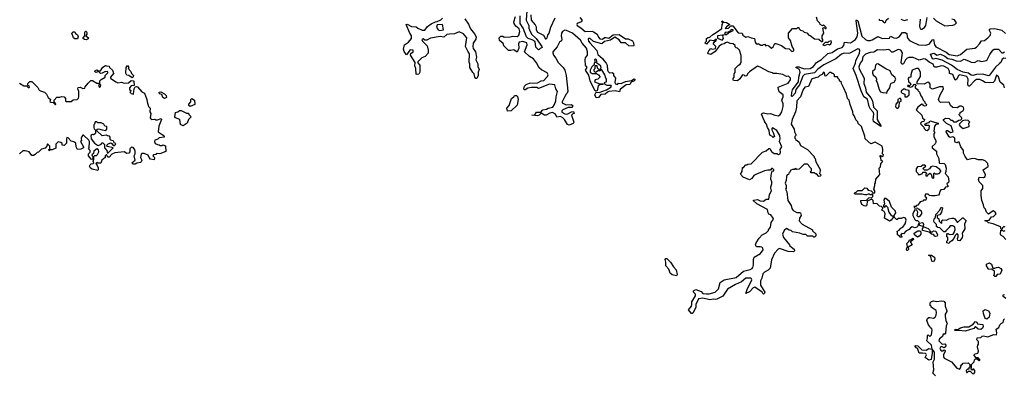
# Model space of a CAD drawing. Extents: x 2472589 to 2662339, y 701009 to 849030.
# Tile 384 of 406: x 2637558 to 2648752, y 751813 to 755839. Entities that reach past the tile are written whole.
import ezdxf

# ---------------------------------------------------------------- set-up
doc = ezdxf.new("R2010")
doc.units = 0

msp = doc.modelspace()

# ---------------------------------------------------------------- linework, layer by layer
at = {"layer": '0CON05XD'}
for points in [[(2643324, 755945), (2643316, 755835), (2643347, 755775), (2643347, 755745), (2643361, 755705), (2643380, 755670), (2643428, 755625), (2643496, 755535), (2643499, 755525), (2643476, 755514), (2643465, 755500), (2643455, 755498)], [(2642618, 755848), (2642659, 755789), (2642685, 755736), (2642729, 755680), (2642749, 755645), (2642743, 755617), (2642715, 755572), (2642710, 755535), (2642715, 755513), (2642740, 755475), (2642752, 755415), (2642743, 755385), (2642767, 755337), (2642768, 755308), (2642780, 755275), (2642770, 755245), (2642772, 755205), (2642755, 755172), (2642745, 755172), (2642733, 755185), (2642724, 755224), (2642708, 755238), (2642676, 755295), (2642677, 755335), (2642667, 755357), (2642673, 755453), (2642652, 755482), (2642628, 755535), (2642640, 755635), (2642605, 755679), (2642555, 755703), (2642502, 755678), (2642445, 755677), (2642415, 755670), (2642379, 755641), (2642337, 755647), (2642229, 755631), (2642185, 755606), (2642165, 755608), (2642145, 755623), (2642131, 755615), (2642139, 755595), (2642192, 755542), (2642203, 755495), (2642202, 755458), (2642169, 755421), (2642130, 755405), (2642085, 755360), (2642082, 755355), (2642108, 755325), (2642107, 755245), (2642095, 755220), (2642075, 755218), (2642065, 755222), (2642062, 755285), (2642049, 755315), (2642054, 755355), (2642000, 755435), (2642006, 755454), (2642030, 755475), (2642030, 755495), (2642005, 755499), (2641995, 755493), (2641955, 755440), (2641928, 755478), (2641923, 755505), (2641932, 755555), (2641978, 755585), (2642013, 755627), (2642012, 755655), (2641992, 755685), (2641950, 755785), (2641965, 755790), (2642013, 755763), (2642067, 755757), (2642083, 755743), (2642135, 755722), (2642165, 755720), (2642196, 755764), (2642236, 755794), (2642285, 755816), (2642305, 755818), (2642345, 755838), (2642365, 755858)], [(2643927, 755865), (2643948, 755838), (2643950, 755825), (2643942, 755815), (2643897, 755795), (2643891, 755785), (2643897, 755775), (2643938, 755748), (2643985, 755706), (2644065, 755708), (2644082, 755702), (2644124, 755674), (2644140, 755640), (2644155, 755624), (2644182, 755618), (2644205, 755638), (2644225, 755637), (2644255, 755630), (2644305, 755668), (2644375, 755670), (2644445, 755622), (2644475, 755622), (2644525, 755598), (2644537, 755577), (2644540, 755545), (2644535, 755540), (2644485, 755542), (2644445, 755578), (2644395, 755577), (2644372, 755612), (2644325, 755642), (2644275, 755607), (2644205, 755590), (2644175, 755564), (2644082, 755592), (2644045, 755627), (2644025, 755626), (2644021, 755615), (2644024, 755595), (2644038, 755575), (2644118, 755488), (2644130, 755445), (2644185, 755400), (2644198, 755375), (2644226, 755346), (2644236, 755325), (2644242, 755265), (2644250, 755250), (2644265, 755237), (2644295, 755238), (2644307, 755227), (2644310, 755205), (2644332, 755175), (2644323, 755125), (2644331, 755111), (2644355, 755102), (2644365, 755120), (2644395, 755116), (2644444, 755136), (2644512, 755148), (2644543, 755167), (2644550, 755165), (2644548, 755145), (2644510, 755130), (2644493, 755105), (2644452, 755098), (2644406, 755064), (2644384, 755046), (2644378, 755022), (2644327, 755033), (2644257, 755023), (2644242, 755018), (2644215, 754992), (2644165, 754990), (2644138, 754955), (2644112, 754952), (2644098, 754985), (2644112, 755018), (2644145, 755012), (2644228, 755042), (2644278, 755072), (2644288, 755085), (2644282, 755092), (2644235, 755093), (2644202, 755112), (2644215, 755130), (2644230, 755135), (2644230, 755165), (2644220, 755175), (2644212, 755215), (2644175, 755270), (2644160, 755270), (2644155, 755260), (2644135, 755260), (2644105, 755240), (2644090, 755255), (2644090, 755275), (2644100, 755285), (2644102, 755318), (2644118, 755318), (2644122, 755292), (2644145, 755270), (2644160, 755270), (2644160, 755285), (2644167, 755293), (2644165, 755310), (2644140, 755335), (2644122, 755342), (2644117, 755385), (2644105, 755392), (2644092, 755385), (2644100, 755355), (2644090, 755345), (2644088, 755332), (2644062, 755305), (2644042, 755265), (2644043, 755243), (2644065, 755228), (2644115, 755230), (2644140, 755215), (2644158, 755192), (2644130, 755165), (2644100, 755155), (2644092, 755135), (2644155, 755110), (2644185, 755110), (2644190, 755105), (2644155, 755100), (2644135, 755090), (2644125, 755030), (2644108, 755028), (2644097, 755037), (2644042, 755145), (2644029, 755209), (2643992, 755265), (2644008, 755295), (2643990, 755325), (2643988, 755385), (2643992, 755405), (2644012, 755435), (2644014, 755476), (2644002, 755515), (2643953, 755573), (2643935, 755606), (2643842, 755685), (2643775, 755717), (2643755, 755720), (2643728, 755705), (2643717, 755685), (2643713, 755655), (2643722, 755615), (2643719, 755601), (2643694, 755585), (2643670, 755530), (2643620, 755475), (2643618, 755465), (2643628, 755435), (2643654, 755404), (2643680, 755355), (2643738, 755298), (2643756, 755265), (2643770, 755205), (2643791, 755029), (2643784, 755006), (2643770, 754995), (2643755, 754968), (2643726, 754905), (2643727, 754895), (2643772, 754872), (2643826, 754876), (2643840, 754870), (2643846, 754856), (2643835, 754844), (2643795, 754841), (2643733, 754817), (2643721, 754805), (2643721, 754791), (2643755, 754769), (2643775, 754768), (2643790, 754770), (2643830, 754795), (2643855, 754798), (2643860, 754775), (2643845, 754772), (2643833, 754755), (2643852, 754698), (2643857, 754675), (2643850, 754660), (2643805, 754641), (2643785, 754648), (2643753, 754705), (2643733, 754725), (2643705, 754739), (2643665, 754732), (2643648, 754768), (2643615, 754784), (2643585, 754780), (2643543, 754757), (2643525, 754757), (2643485, 754780), (2643462, 754755), (2643445, 754747), (2643380, 754755), (2643415, 754760), (2643435, 754789), (2643482, 754788), (2643507, 754815), (2643547, 754823), (2643565, 754836), (2643618, 754845), (2643640, 754875), (2643653, 754917), (2643656, 754965), (2643674, 755025), (2643653, 755055), (2643641, 755101), (2643582, 755108), (2643455, 755058), (2643438, 755068), (2643375, 755069), (2643335, 755062), (2643305, 755044), (2643295, 755044), (2643290, 755055), (2643297, 755085), (2643315, 755104), (2643355, 755119), (2643445, 755124), (2643485, 755144), (2643515, 755150), (2643547, 755183), (2643559, 755195), (2643566, 755214), (2643555, 755236), (2643489, 755269), (2643464, 755294), (2643435, 755348), (2643399, 755395), (2643355, 755423), (2643298, 755475), (2643329, 755555), (2643322, 755575), (2643280, 755590), (2643237, 755583), (2643229, 755565), (2643231, 755515), (2643215, 755470), (2643175, 755498), (2643142, 755488), (2643115, 755490), (2643062, 755542), (2643055, 755570), (2643012, 755602), (2643010, 755635), (2643028, 755652), (2643052, 755652), (2643065, 755642), (2643135, 755643), (2643165, 755653), (2643215, 755650), (2643234, 755665), (2643245, 755705), (2643235, 755735), (2643198, 755765), (2643180, 755795), (2643177, 755815), (2643194, 755875)], [(2643455, 755498), (2643427, 755527), (2643420, 755590), (2643385, 755612), (2643340, 755625), (2643321, 755645), (2643283, 755745), (2643247, 755795), (2643248, 755885)], [(2643368, 755895), (2643372, 755835), (2643420, 755780), (2643429, 755759), (2643429, 755725), (2643445, 755696), (2643512, 755662), (2643535, 755623), (2643545, 755624), (2643554, 755635), (2643562, 755665), (2643579, 755685), (2643597, 755755), (2643645, 755862)], [(2647392, 753648), (2647385, 753660), (2647360, 753675), (2647362, 753688), (2647370, 753695), (2647368, 753708), (2647355, 753720), (2647332, 753722), (2647302, 753752), (2647265, 753750), (2647260, 753785), (2647245, 753800), (2647192, 753778), (2647188, 753735), (2647176, 753724), (2647160, 753725), (2647132, 753742), (2647120, 753775), (2647122, 753788), (2647185, 753790), (2647213, 753817), (2647245, 753820), (2647257, 753833), (2647258, 753858), (2647245, 753860), (2647238, 753852), (2647225, 753850), (2647218, 753858), (2647205, 753860), (2647185, 753850), (2647165, 753850), (2647135, 753860), (2647055, 753860), (2647050, 753865), (2647052, 753878), (2647068, 753882), (2647085, 753900), (2647135, 753900), (2647165, 753930), (2647188, 753928), (2647204, 753904), (2647237, 753897), (2647265, 753870), (2647280, 753875), (2647280, 753895), (2647268, 753915), (2647280, 753955), (2647280, 753975), (2647288, 753988), (2647293, 754027), (2647337, 754083), (2647330, 754155), (2647345, 754170), (2647348, 754202), (2647370, 754235), (2647352, 754242), (2647350, 754275), (2647340, 754285), (2647340, 754295), (2647345, 754300), (2647355, 754290), (2647375, 754290), (2647380, 754305), (2647368, 754318), (2647372, 754365), (2647363, 754403), (2647285, 754450), (2647235, 754430), (2647170, 754485), (2647167, 754517), (2647130, 754625), (2647092, 754662), (2647088, 754678), (2647063, 754703), (2647050, 754745), (2647033, 754763), (2647030, 754795), (2646998, 754875), (2646988, 754925), (2646970, 754945), (2646958, 754995), (2646925, 755070), (2646900, 755115), (2646900, 755125), (2646880, 755145), (2646880, 755155), (2646860, 755175), (2646860, 755185), (2646855, 755190), (2646822, 755192), (2646820, 755215), (2646808, 755228), (2646795, 755230), (2646785, 755240), (2646765, 755240), (2646728, 755202), (2646715, 755200), (2646708, 755235), (2646695, 755242), (2646683, 755217), (2646655, 755206), (2646635, 755185), (2646565, 755167), (2646525, 755080), (2646485, 755072), (2646465, 755046), (2646436, 754964), (2646395, 754917), (2646389, 754845), (2646377, 754793), (2646341, 754705), (2646327, 754653), (2646364, 754595), (2646368, 754565), (2646380, 754535), (2646380, 754525), (2646370, 754515), (2646370, 754495), (2646378, 754488), (2646382, 754472), (2646398, 754468), (2646418, 754448), (2646435, 754410), (2646516, 754366), (2646590, 754285), (2646590, 754275), (2646600, 754265), (2646608, 754225), (2646657, 754137), (2646660, 754125), (2646650, 754095), (2646670, 754075), (2646658, 754062), (2646645, 754060), (2646618, 754088), (2646605, 754090), (2646595, 754100), (2646552, 754102), (2646550, 754115), (2646560, 754125), (2646560, 754145), (2646532, 754172), (2646530, 754185), (2646515, 754200), (2646475, 754200), (2646418, 754142), (2646395, 754140), (2646375, 754148), (2646365, 754140), (2646343, 754137), (2646325, 754130), (2646310, 754105), (2646302, 754098), (2646298, 754082), (2646285, 754078), (2646275, 754060), (2646273, 754015), (2646261, 753985), (2646272, 753955), (2646272, 753928), (2646263, 753915), (2646278, 753885), (2646292, 753785), (2646328, 753728), (2646337, 753695), (2646352, 753672), (2646395, 753651), (2646425, 753651), (2646436, 753645), (2646443, 753617), (2646422, 753585), (2646420, 753555), (2646455, 753518), (2646570, 753455), (2646572, 753442), (2646608, 753408), (2646610, 753385), (2646595, 753370), (2646585, 753370), (2646575, 753380), (2646513, 753383), (2646495, 753400), (2646465, 753400), (2646427, 753417), (2646345, 753432), (2646327, 753447), (2646305, 753450), (2646275, 753470), (2646250, 753445), (2646232, 753405), (2646240, 753365), (2646310, 753285), (2646315, 753270), (2646362, 753235), (2646368, 753215), (2646355, 753202), (2646296, 753206), (2646195, 753240), (2646182, 753235), (2646141, 753189), (2646106, 753114), (2646091, 753019), (2646066, 752994), (2646025, 752972), (2646008, 752955), (2645996, 752905), (2645980, 752875), (2645980, 752825), (2646012, 752775), (2646028, 752745), (2646027, 752733), (2646015, 752722), (2646005, 752730), (2646000, 752745), (2645915, 752801), (2645895, 752796), (2645855, 752750), (2645815, 752730), (2645827, 752775), (2645880, 752885), (2645878, 752898), (2645870, 752905), (2645815, 752904), (2645765, 752862), (2645695, 752831), (2645605, 752780), (2645550, 752700), (2645485, 752666), (2645465, 752662), (2645445, 752668), (2645405, 752660), (2645325, 752677), (2645275, 752671), (2645246, 752605), (2645244, 752575), (2645215, 752510), (2645205, 752502), (2645194, 752504), (2645160, 752545), (2645195, 752588), (2645201, 752605), (2645198, 752635), (2645241, 752705), (2645242, 752722), (2645220, 752745), (2645219, 752761), (2645245, 752776), (2645305, 752754), (2645325, 752731), (2645367, 752727), (2645395, 752726), (2645465, 752746), (2645504, 752785), (2645523, 752857), (2645566, 752884), (2645705, 752914), (2645787, 752983), (2645862, 753005), (2645886, 753015), (2645892, 753025), (2645902, 753055), (2645900, 753115), (2645908, 753145), (2645980, 753185), (2646012, 753225), (2646006, 753245), (2645995, 753257), (2645975, 753262), (2645935, 753260), (2645922, 753285), (2645930, 753305), (2645965, 753360), (2646000, 753395), (2646045, 753420), (2646070, 753445), (2646070, 753455), (2646092, 753485), (2646101, 753535), (2646126, 753576), (2646125, 753587), (2646097, 753625), (2646075, 753633), (2646067, 753645), (2646059, 753685), (2645940, 753750), (2645898, 753785), (2645905, 753792), (2645945, 753797), (2645975, 753782), (2646015, 753779), (2646045, 753802), (2646075, 753800), (2646084, 753856), (2646107, 753895), (2646098, 753925), (2646097, 753943), (2646110, 753975), (2646109, 753999), (2646097, 754027), (2646100, 754075), (2646112, 754118), (2646130, 754125), (2646130, 754135), (2646115, 754150), (2646105, 754150), (2646095, 754130), (2646065, 754132), (2646025, 754122), (2645928, 754082), (2645905, 754070), (2645880, 754035), (2645855, 754022), (2645783, 754053), (2645752, 754085), (2645770, 754115), (2645775, 754160), (2645785, 754160), (2645815, 754190), (2645825, 754190), (2645835, 754200), (2645875, 754202), (2646004, 754336), (2646045, 754350), (2646073, 754377), (2646088, 754378), (2646104, 754344), (2646135, 754322), (2646165, 754322), (2646185, 754310), (2646202, 754315), (2646208, 754335), (2646203, 754365), (2646224, 754395), (2646197, 754457), (2646202, 754485), (2646199, 754525), (2646165, 754581), (2646115, 754612), (2646108, 754605), (2646108, 754588), (2646125, 754560), (2646140, 754515), (2646125, 754500), (2646108, 754518), (2646090, 754525), (2646082, 754545), (2646080, 754585), (2646060, 754615), (2646050, 754655), (2646030, 754675), (2646030, 754685), (2646020, 754695), (2645992, 754765), (2646001, 754779), (2646015, 754782), (2646065, 754769), (2646095, 754773), (2646144, 754754), (2646185, 754748), (2646205, 754762), (2646223, 754795), (2646238, 754855), (2646236, 754885), (2646222, 754925), (2646237, 754965), (2646238, 754985), (2646192, 755022), (2646183, 755045), (2646182, 755075), (2646295, 755120), (2646322, 755155), (2646320, 755175), (2646298, 755198), (2646275, 755193), (2646235, 755219), (2646165, 755229), (2646125, 755228), (2646115, 755236), (2646075, 755246), (2645975, 755300), (2645945, 755310), (2645855, 755248), (2645832, 755225), (2645825, 755202), (2645805, 755198), (2645795, 755210), (2645775, 755212), (2645745, 755168), (2645718, 755145), (2645675, 755148), (2645668, 755155), (2645668, 755172), (2645680, 755185), (2645680, 755225), (2645692, 755238), (2645693, 755287), (2645730, 755325), (2645750, 755335), (2645762, 755355), (2645762, 755432), (2645740, 755495), (2645720, 755515), (2645705, 755520), (2645693, 755533), (2645692, 755545), (2645668, 755565), (2645635, 755570), (2645605, 755583), (2645583, 755577), (2645566, 755564), (2645535, 755558), (2645512, 755538), (2645463, 755477), (2645417, 755443), (2645390, 755450), (2645382, 755465), (2645391, 755485), (2645415, 755513), (2645435, 755506), (2645467, 755513), (2645472, 755535), (2645443, 755565), (2645460, 755590), (2645475, 755600), (2645480, 755615), (2645475, 755620), (2645458, 755602), (2645445, 755598), (2645403, 755607), (2645365, 755563), (2645348, 755575), (2645368, 755595), (2645368, 755625), (2645385, 755638), (2645405, 755640), (2645437, 755673), (2645476, 755694), (2645540, 755740), (2645544, 755786), (2645550, 755795), (2645548, 755808), (2645540, 755815), (2645545, 755828), (2645562, 755812), (2645595, 755807), (2645630, 755785), (2645592, 755758), (2645580, 755740), (2645615, 755742), (2645642, 755768), (2645665, 755770), (2645725, 755692), (2645770, 755685), (2645780, 755665), (2645815, 755642), (2645835, 755650), (2645873, 755633), (2645912, 755625), (2645918, 755585), (2645932, 755565), (2645947, 755563), (2645955, 755570), (2645985, 755552), (2646005, 755550), (2646012, 755558), (2646025, 755560), (2646042, 755542), (2646055, 755550), (2646075, 755543), (2646105, 755518), (2646125, 755532), (2646142, 755568), (2646155, 755570), (2646220, 755545), (2646265, 755512), (2646307, 755507), (2646335, 755480), (2646360, 755485), (2646360, 755505), (2646340, 755535), (2646322, 755602), (2646300, 755635), (2646300, 755685), (2646345, 755740), (2646395, 755740), (2646405, 755750), (2646415, 755750), (2646420, 755735), (2646435, 755720), (2646462, 755712), (2646478, 755698)], [(2648753, 755065), (2648748, 755095), (2648705, 755132), (2648685, 755192), (2648665, 755211), (2648639, 755141), (2648624, 755126), (2648585, 755121), (2648536, 755126), (2648503, 755147), (2648475, 755160), (2648435, 755159), (2648414, 755146), (2648355, 755084), (2648346, 755086), (2648339, 755105), (2648340, 755165), (2648324, 755194), (2648245, 755214), (2648232, 755205), (2648213, 755165), (2648194, 755154), (2648167, 755217), (2648128, 755228), (2648128, 755255), (2648115, 755285), (2648065, 755311), (2648035, 755315), (2647985, 755300), (2647965, 755300), (2647956, 755306), (2647943, 755335), (2647898, 755358), (2647855, 755393), (2647835, 755394), (2647785, 755381), (2647715, 755409), (2647665, 755411), (2647648, 755402), (2647627, 755383), (2647605, 755338), (2647593, 755333), (2647585, 755336), (2647581, 755355), (2647595, 755465), (2647575, 755492), (2647545, 755502), (2647485, 755470), (2647472, 755472), (2647450, 755495), (2647435, 755501), (2647382, 755492), (2647312, 755498), (2647268, 755472), (2647225, 755468), (2647173, 755447), (2647144, 755416), (2647136, 755375), (2647113, 755345), (2647099, 755305), (2647103, 755283), (2647157, 755175), (2647155, 755115), (2647175, 755064), (2647183, 755015), (2647235, 754953), (2647255, 754918), (2647263, 754845), (2647305, 754803), (2647308, 754708), (2647349, 754635), (2647348, 754625), (2647264, 754685), (2647260, 754705), (2647270, 754765), (2647266, 754785), (2647230, 754825), (2647215, 754854), (2647197, 754937), (2647155, 754965), (2647123, 755033), (2647067, 755207), (2647034, 755285), (2647059, 755345), (2647064, 755375), (2647104, 755455), (2647108, 755495), (2647102, 755505), (2647085, 755510), (2646995, 755460), (2646975, 755456), (2646931, 755459), (2646901, 755449), (2646838, 755395), (2646702, 755328), (2646632, 755278), (2646595, 755237), (2646481, 755219), (2646463, 755197), (2646425, 755098), (2646383, 755047), (2646375, 755004), (2646345, 754972), (2646335, 754967), (2646331, 754971), (2646335, 755012), (2646345, 755043), (2646373, 755085), (2646411, 755135), (2646414, 755185), (2646432, 755245), (2646423, 755273), (2646383, 755295), (2646393, 755305), (2646415, 755305), (2646442, 755292), (2646485, 755282), (2646545, 755285), (2646581, 755309), (2646615, 755352), (2646672, 755388), (2646745, 755455), (2646795, 755468), (2646855, 755507), (2646907, 755525), (2646926, 755545), (2646935, 755586), (2647005, 755578), (2647062, 755615), (2647080, 755645), (2647087, 755685), (2647067, 755825), (2647072, 755838), (2647085, 755825), (2647134, 755654), (2647174, 755614), (2647195, 755603), (2647225, 755602), (2647249, 755611), (2647315, 755649), (2647365, 755626), (2647445, 755631), (2647458, 755652), (2647495, 755632), (2647525, 755629), (2647558, 755645), (2647595, 755693), (2647625, 755693), (2647643, 755683), (2647647, 755645), (2647656, 755625), (2647675, 755602), (2647695, 755590), (2647775, 755555), (2647855, 755549), (2647898, 755562), (2647935, 755612), (2647945, 755616), (2647959, 755555), (2647975, 755532), (2648090, 755470), (2648125, 755444), (2648215, 755429), (2648252, 755445), (2648325, 755503), (2648415, 755518), (2648435, 755528), (2648470, 755565), (2648491, 755599), (2648525, 755604), (2648565, 755632), (2648590, 755660), (2648597, 755685), (2648584, 755715), (2648585, 755730), (2648595, 755736), (2648645, 755739), (2648725, 755721), (2648765, 755681)], [(2646478, 755698), (2646505, 755690), (2646530, 755665), (2646545, 755660), (2646595, 755622), (2646645, 755620), (2646672, 755592), (2646685, 755590), (2646690, 755595), (2646690, 755615), (2646680, 755625), (2646683, 755657), (2646700, 755685), (2646690, 755745), (2646705, 755750), (2646715, 755740), (2646725, 755740), (2646725, 755750), (2646705, 755772), (2646695, 755777), (2646685, 755770), (2646660, 755785), (2646655, 755800), (2646630, 755825), (2646617, 755867)], [(2647324, 755845), (2647333, 755835), (2647365, 755832), (2647380, 755810), (2647395, 755804), (2647404, 755815), (2647408, 755835), (2647436, 755855)], [(2647577, 755847), (2647615, 755829), (2647655, 755842)], [(2647794, 755845), (2647787, 755765), (2647797, 755737), (2647805, 755730)], [(2647805, 755730), (2647815, 755732), (2647845, 755752), (2647858, 755772), (2647874, 755866)], [(2647948, 755855), (2647978, 755825), (2648075, 755770), (2648165, 755778), (2648190, 755785), (2648208, 755805), (2648185, 755838), (2648155, 755847)], [(2638215, 755623), (2638185, 755623), (2638168, 755635), (2638152, 755685), (2638165, 755702), (2638185, 755700), (2638194, 755684), (2638216, 755666), (2638223, 755645), (2638215, 755623)], [(2638315, 755612), (2638293, 755613), (2638280, 755625), (2638280, 755635), (2638300, 755655), (2638298, 755695), (2638305, 755710), (2638315, 755710), (2638322, 755695), (2638322, 755675), (2638310, 755655), (2638340, 755635), (2638335, 755622), (2638315, 755612)], [(2642335, 755718), (2642375, 755723), (2642365, 755785), (2642305, 755780), (2642295, 755755), (2642315, 755725), (2642335, 755718)], [(2645595, 755671), (2645618, 755692), (2645670, 755715), (2645670, 755725), (2645645, 755728), (2645638, 755712), (2645612, 755698), (2645577, 755693), (2645572, 755672), (2645595, 755671)], [(2645545, 755608), (2645559, 755625), (2645552, 755658), (2645558, 755668), (2645548, 755662), (2645492, 755655), (2645490, 755630), (2645545, 755608)], [(2646705, 755548), (2646745, 755562), (2646765, 755553), (2646780, 755565), (2646788, 755585), (2646785, 755600), (2646758, 755592), (2646745, 755580), (2646715, 755580), (2646690, 755555), (2646705, 755548)], [(2648770, 755400), (2648745, 755403), (2648727, 755393), (2648711, 755355), (2648699, 755341), (2648651, 755299), (2648585, 755209), (2648575, 755202), (2648505, 755221), (2648435, 755216), (2648394, 755206), (2648375, 755211), (2648343, 755233), (2648285, 755244), (2648217, 755275), (2648153, 755323), (2648045, 755381), (2647975, 755399), (2647945, 755391), (2647934, 755395), (2647913, 755447), (2647955, 755459), (2647985, 755437), (2648025, 755447), (2648075, 755425), (2648109, 755399), (2648155, 755392), (2648204, 755374), (2648252, 755368), (2648295, 755391), (2648345, 755374), (2648375, 755357), (2648412, 755352), (2648454, 755376), (2648495, 755364), (2648545, 755376), (2648556, 755384), (2648589, 755445), (2648622, 755495), (2648635, 755504), (2648685, 755504), (2648725, 755464), (2648735, 755463), (2648754, 755475)], [(2637555, 755120), (2637605, 755088), (2637635, 755090), (2637655, 755070), (2637665, 755070), (2637670, 755075), (2637667, 755087), (2637652, 755092), (2637650, 755115), (2637675, 755138), (2637697, 755137), (2637765, 755070), (2637781, 755041), (2637795, 755030), (2637840, 755015), (2637863, 754993), (2637880, 754955), (2637910, 754935), (2637902, 754912), (2637913, 754903), (2637938, 754898), (2637965, 754872), (2637970, 754885), (2637958, 754898), (2637950, 754905), (2637950, 754925), (2637982, 754958), (2638015, 754960), (2638035, 754968), (2638062, 754962), (2638080, 754945), (2638080, 754915), (2638085, 754912), (2638145, 754912), (2638165, 754930), (2638210, 754935), (2638225, 754950), (2638230, 754965), (2638232, 755025), (2638218, 755055), (2638222, 755068), (2638245, 755073), (2638275, 755060), (2638298, 755062), (2638303, 755077), (2638335, 755120), (2638365, 755150), (2638385, 755150), (2638435, 755120), (2638458, 755118), (2638460, 755105), (2638453, 755093), (2638464, 755074), (2638470, 755075), (2638478, 755082), (2638480, 755095), (2638470, 755105), (2638468, 755145), (2638485, 755162), (2638530, 755185), (2638530, 755205), (2638560, 755235), (2638560, 755245), (2638555, 755250), (2638525, 755248), (2638497, 755233), (2638475, 755230), (2638455, 755250), (2638425, 755240), (2638410, 755255), (2638435, 755272), (2638455, 755260), (2638475, 755260), (2638505, 755302), (2638535, 755318), (2638545, 755317), (2638575, 755310), (2638580, 755295), (2638612, 755265), (2638622, 755245), (2638623, 755227), (2638590, 755185), (2638590, 755175), (2638650, 755135), (2638675, 755122), (2638715, 755130), (2638745, 755118), (2638795, 755122), (2638825, 755150), (2638847, 755147), (2638855, 755140), (2638858, 755092), (2638825, 755088), (2638808, 755065), (2638808, 755048), (2638820, 755035), (2638818, 755022), (2638810, 755015), (2638825, 755000), (2638850, 754995), (2638858, 755055), (2638872, 755078), (2638885, 755082), (2638899, 755079), (2638945, 755022), (2638976, 755006), (2639004, 754935), (2639007, 754905), (2639023, 754855), (2639040, 754835), (2639038, 754795), (2639048, 754775), (2639043, 754727), (2639050, 754715), (2639058, 754708), (2639095, 754710), (2639105, 754702), (2639125, 754702), (2639165, 754717), (2639172, 754705), (2639141, 754629), (2639132, 754565), (2639189, 754529), (2639200, 754515), (2639200, 754505), (2639143, 754497), (2639128, 754482), (2639095, 754470), (2639090, 754455), (2639100, 754435), (2639123, 754423), (2639145, 754420), (2639155, 754410), (2639175, 754410), (2639185, 754420), (2639216, 754406), (2639218, 754342), (2639152, 754318), (2639115, 754320), (2639105, 754310), (2639080, 754305), (2639070, 754295), (2639090, 754275), (2639085, 754250), (2639047, 754257), (2639030, 754275), (2639020, 754300), (2638972, 754322), (2638948, 754322), (2638938, 754312), (2638930, 754275), (2638948, 754245), (2638940, 754225), (2638932, 754218), (2638888, 754212), (2638872, 754198), (2638848, 754198), (2638832, 754215), (2638870, 754245), (2638860, 754295), (2638872, 754318), (2638872, 754345), (2638865, 754370), (2638848, 754388), (2638828, 754392), (2638810, 754375), (2638812, 754338), (2638797, 754323), (2638775, 754320), (2638745, 754338), (2638641, 754329), (2638605, 754312), (2638575, 754280), (2638565, 754280), (2638552, 754292), (2638545, 754310), (2638530, 754295), (2638530, 754275), (2638493, 754245), (2638480, 754210), (2638445, 754210), (2638435, 754218), (2638422, 754208), (2638440, 754185), (2638449, 754159), (2638452, 754135), (2638445, 754128), (2638381, 754141), (2638362, 754152), (2638353, 754175), (2638359, 754191), (2638369, 754201), (2638392, 754208), (2638400, 754215), (2638392, 754235), (2638400, 754255), (2638400, 754285), (2638412, 754298), (2638432, 754298), (2638443, 754307), (2638459, 754341), (2638455, 754360), (2638435, 754372), (2638400, 754345), (2638398, 754322), (2638380, 754305), (2638382, 754292), (2638390, 754285), (2638390, 754265), (2638378, 754252), (2638370, 754255), (2638340, 754295), (2638342, 754315), (2638360, 754335), (2638360, 754355), (2638340, 754375), (2638348, 754385), (2638352, 754455), (2638343, 754473), (2638285, 754528), (2638275, 754528), (2638263, 754515), (2638258, 754495), (2638260, 754465), (2638250, 754455), (2638282, 754395), (2638282, 754385), (2638255, 754368), (2638217, 754367), (2638201, 754395), (2638195, 754438), (2638175, 754453), (2638142, 754462), (2638108, 754498), (2638095, 754500), (2638090, 754485), (2638092, 754438), (2638065, 754410), (2638040, 754415), (2638040, 754435), (2638026, 754446), (2637995, 754452), (2637970, 754425), (2637968, 754382), (2637927, 754363), (2637905, 754360), (2637895, 754350), (2637890, 754365), (2637900, 754375), (2637900, 754405), (2637875, 754430), (2637867, 754403), (2637849, 754381), (2637805, 754370), (2637770, 754335), (2637755, 754330), (2637735, 754308), (2637715, 754298), (2637695, 754298), (2637665, 754338), (2637622, 754352), (2637595, 754350), (2637555, 754318)], [(2638835, 755180), (2638800, 755205), (2638775, 755210), (2638764, 755234), (2638770, 755295), (2638785, 755320), (2638798, 755295), (2638790, 755285), (2638821, 755251), (2638828, 755228), (2638850, 755205), (2638848, 755192), (2638835, 755180)], [(2647415, 755000), (2647420, 755025), (2647452, 755065), (2647457, 755103), (2647465, 755120), (2647498, 755132), (2647518, 755165), (2647508, 755185), (2647472, 755215), (2647455, 755260), (2647405, 755280), (2647315, 755337), (2647300, 755335), (2647288, 755322), (2647280, 755275), (2647255, 755250), (2647254, 755234), (2647262, 755215), (2647290, 755185), (2647297, 755165), (2647294, 755144), (2647308, 755125), (2647328, 755045), (2647345, 755022), (2647371, 755011), (2647408, 755008), (2647415, 755000)], [(2648760, 753485), (2648745, 753490), (2648732, 753478), (2648728, 753462), (2648715, 753460), (2648707, 753487), (2648625, 753522), (2648573, 753533), (2648558, 753548), (2648530, 753555), (2648535, 753560), (2648578, 753562), (2648605, 753600), (2648630, 753605), (2648658, 753635), (2648648, 753655), (2648625, 753670), (2648573, 753633), (2648548, 753655), (2648537, 753687), (2648522, 753702), (2648517, 753737), (2648498, 753785), (2648490, 753845), (2648490, 753895), (2648507, 753923), (2648508, 753955), (2648465, 754000), (2648458, 754025), (2648465, 754050), (2648515, 754048), (2648535, 754060), (2648539, 754079), (2648512, 754135), (2648567, 754173), (2648566, 754206), (2648536, 754236), (2648505, 754247), (2648455, 754248), (2648425, 754260), (2648385, 754262), (2648335, 754250), (2648306, 754286), (2648288, 754325), (2648288, 754355), (2648258, 754395), (2648238, 754448), (2648225, 754450), (2648215, 754442), (2648195, 754450), (2648190, 754455), (2648190, 754495), (2648165, 754510), (2648135, 754502), (2648125, 754508), (2648092, 754565), (2648095, 754580), (2648105, 754582), (2648145, 754558), (2648170, 754565), (2648148, 754635), (2648095, 754660), (2648060, 754695), (2648060, 754705), (2648085, 754722), (2648125, 754718), (2648145, 754700), (2648158, 754698), (2648175, 754680), (2648205, 754680), (2648235, 754700), (2648258, 754702), (2648268, 754712), (2648270, 754725), (2648242, 754752), (2648240, 754765), (2648250, 754775), (2648250, 754785), (2648285, 754810), (2648292, 754825), (2648288, 754848), (2648265, 754858), (2648245, 754858), (2648215, 754840), (2648165, 754842), (2648140, 754865), (2648130, 754895), (2648122, 754902), (2648025, 754900), (2648010, 754915), (2648002, 754935), (2648022, 754988), (2648062, 755055), (2648058, 755078), (2648015, 755078), (2647935, 755050), (2647910, 755065), (2647908, 755108), (2647895, 755130), (2647873, 755127), (2647842, 755108), (2647762, 755112), (2647762, 755135), (2647799, 755195), (2647800, 755245), (2647775, 755286), (2647755, 755286), (2647705, 755268), (2647688, 755215), (2647690, 755185), (2647668, 755182), (2647658, 755172), (2647662, 755135), (2647683, 755123), (2647690, 755105), (2647675, 755090), (2647665, 755090), (2647655, 755100), (2647650, 755085), (2647685, 755072), (2647708, 755082), (2647728, 755102), (2647738, 755108), (2647748, 755098), (2647740, 755085), (2647740, 755065), (2647768, 755048), (2647770, 755035), (2647788, 755018), (2647802, 754975), (2647817, 754957), (2647830, 754925), (2647850, 754905), (2647850, 754895), (2647868, 754875), (2647865, 754860), (2647845, 754858), (2647830, 754865), (2647828, 754878), (2647815, 754880), (2647770, 754845), (2647750, 754815), (2647816, 754756), (2647823, 754723), (2647832, 754712), (2647850, 754705), (2647842, 754698), (2647838, 754682), (2647815, 754680), (2647800, 754665), (2647802, 754652), (2647838, 754618), (2647840, 754605), (2647860, 754585), (2647875, 754580), (2647898, 754602), (2647900, 754635), (2647895, 754640), (2647855, 754640), (2647850, 754645), (2647852, 754658), (2647865, 754660), (2647875, 754670), (2647898, 754672), (2647905, 754690), (2648000, 754665), (2648000, 754655), (2647972, 754648), (2647958, 754632), (2647950, 754575), (2647958, 754568), (2647960, 754555), (2647950, 754545), (2647950, 754515), (2647972, 754465), (2647972, 754445), (2647965, 754430), (2647932, 754398), (2647930, 754385), (2647980, 754345), (2647980, 754315), (2648007, 754265), (2648010, 754215), (2648015, 754210), (2648067, 754207), (2648080, 754195), (2648090, 754155), (2648088, 754115), (2648080, 754095), (2648114, 754054), (2648122, 754005), (2648118, 753992), (2648100, 753975), (2648102, 753962), (2648110, 753955), (2648108, 753942), (2648082, 753938), (2648065, 753910), (2648032, 753908), (2648018, 753892), (2648012, 753858), (2648003, 753847), (2647965, 753838), (2647925, 753838), (2647902, 753842), (2647887, 753857), (2647855, 753860), (2647850, 753835), (2647870, 753815), (2647862, 753808), (2647858, 753792), (2647835, 753790), (2647825, 753780), (2647795, 753770), (2647768, 753732), (2647755, 753730), (2647745, 753720), (2647722, 753718), (2647732, 753702), (2647765, 753700), (2647772, 753692), (2647785, 753690), (2647805, 753670), (2647812, 753655), (2647812, 753635), (2647785, 753600), (2647772, 753602), (2647763, 753613), (2647768, 753655), (2647758, 753678), (2647735, 753680), (2647725, 753660), (2647712, 753635), (2647712, 753615), (2647735, 753570), (2647745, 753560), (2647765, 753560), (2647780, 753545), (2647785, 753530), (2647825, 753538), (2647832, 753515), (2647830, 753490), (2647888, 753468), (2647902, 753455), (2647912, 753432), (2647935, 753430), (2647948, 753442), (2647975, 753440), (2647992, 753395), (2647990, 753380), (2647975, 753377), (2647962, 753382), (2647945, 753402), (2647924, 753404), (2647898, 753428), (2647820, 753445), (2647820, 753465), (2647830, 753475), (2647830, 753490), (2647792, 753502), (2647788, 753518), (2647775, 753520), (2647770, 753495), (2647758, 753482), (2647735, 753478), (2647705, 753487), (2647685, 753478), (2647671, 753459), (2647632, 753438), (2647605, 753408), (2647585, 753410), (2647572, 753392), (2647588, 753375), (2647585, 753370), (2647565, 753370), (2647560, 753380), (2647538, 753395), (2647538, 753428), (2647530, 753435), (2647555, 753450), (2647575, 753472), (2647598, 753482), (2647625, 753520), (2647637, 753565), (2647628, 753585), (2647605, 753592), (2647579, 753581), (2647548, 753582), (2647535, 753570), (2647525, 753570), (2647502, 753592), (2647500, 753615), (2647517, 753645), (2647514, 753664), (2647470, 753710), (2647447, 753775), (2647405, 753810), (2647395, 753812), (2647384, 753796), (2647390, 753745), (2647380, 753735), (2647380, 753715), (2647395, 753710), (2647405, 753730), (2647425, 753710), (2647440, 753655), (2647458, 753628), (2647490, 753605), (2647490, 753595), (2647465, 753562), (2647445, 753552), (2647435, 753558), (2647391, 753585), (2647397, 753635), (2647392, 753648)], [(2647645, 754962), (2647670, 754985), (2647670, 755035), (2647633, 755043), (2647625, 755050), (2647605, 755050), (2647581, 755029), (2647578, 755018), (2647590, 755005), (2647620, 754995), (2647622, 754962), (2647645, 754962)], [(2639205, 754943), (2639186, 754956), (2639175, 754990), (2639147, 754997), (2639145, 755018), (2639162, 755022), (2639205, 754998), (2639225, 754978), (2639228, 754955), (2639205, 754943)], [(2639495, 754852), (2639480, 754865), (2639481, 754879), (2639502, 754905), (2639502, 754935), (2639516, 754946), (2639547, 754925), (2639548, 754875), (2639495, 754852)], [(2643105, 754800), (2643097, 754835), (2643122, 754865), (2643150, 754945), (2643175, 754962), (2643185, 754980), (2643205, 754980), (2643216, 754966), (2643224, 754935), (2643212, 754868), (2643145, 754803), (2643105, 754800)], [(2647535, 754833), (2647549, 754841), (2647558, 754855), (2647562, 754908), (2647580, 754915), (2647580, 754935), (2647567, 754947), (2647540, 754935), (2647540, 754905), (2647518, 754882), (2647515, 754850), (2647535, 754833)], [(2639415, 754633), (2639388, 754648), (2639378, 754705), (2639330, 754725), (2639322, 754735), (2639330, 754785), (2639355, 754792), (2639375, 754808), (2639395, 754807), (2639455, 754778), (2639477, 754777), (2639482, 754762), (2639508, 754735), (2639478, 754705), (2639462, 754665), (2639415, 754633)], [(2648285, 754603), (2648352, 754625), (2648350, 754665), (2648360, 754675), (2648340, 754695), (2648305, 754698), (2648275, 754690), (2648242, 754658), (2648240, 754645), (2648251, 754631), (2648285, 754603)], [(2638555, 754320), (2638620, 754385), (2638555, 754400), (2638550, 754405), (2638552, 754418), (2638565, 754430), (2638595, 754440), (2638610, 754430), (2638622, 754412), (2638635, 754410), (2638648, 754422), (2638650, 754435), (2638632, 754442), (2638630, 754455), (2638620, 754465), (2638595, 754470), (2638585, 754480), (2638588, 754505), (2638578, 754518), (2638555, 754520), (2638545, 754530), (2638495, 754522), (2638432, 754582), (2638442, 754598), (2638455, 754602), (2638495, 754588), (2638537, 754583), (2638548, 754598), (2638548, 754628), (2638525, 754630), (2638513, 754653), (2638485, 754668), (2638445, 754670), (2638435, 754680), (2638415, 754680), (2638410, 754655), (2638400, 754645), (2638400, 754615), (2638405, 754600), (2638420, 754585), (2638420, 754555), (2638415, 754542), (2638396, 754534), (2638384, 754536), (2638368, 754525), (2638372, 754485), (2638407, 754437), (2638443, 754413), (2638455, 754412), (2638485, 754428), (2638495, 754440), (2638505, 754440), (2638522, 754422), (2638523, 754383), (2638550, 754355), (2638555, 754320)], [(2647945, 754040), (2647950, 754045), (2647950, 754095), (2647955, 754100), (2647965, 754090), (2647995, 754090), (2648010, 754095), (2648030, 754115), (2648030, 754125), (2648019, 754139), (2647977, 754167), (2647935, 754178), (2647915, 754170), (2647900, 754145), (2647875, 754132), (2647845, 754130), (2647832, 754142), (2647830, 754155), (2647858, 754175), (2647845, 754188), (2647825, 754188), (2647807, 754173), (2647765, 754168), (2647750, 754145), (2647750, 754115), (2647768, 754098), (2647772, 754082), (2647795, 754082), (2647820, 754095), (2647825, 754110), (2647855, 754110), (2647870, 754095), (2647860, 754085), (2647860, 754065), (2647880, 754065), (2647882, 754078), (2647907, 754097), (2647920, 754085), (2647930, 754045), (2647945, 754040)], [(2648125, 753300), (2648100, 753305), (2648100, 753325), (2648110, 753335), (2648110, 753365), (2648100, 753375), (2648098, 753402), (2648105, 753410), (2648115, 753410), (2648125, 753400), (2648170, 753405), (2648182, 753425), (2648192, 753458), (2648188, 753485), (2648165, 753500), (2648135, 753500), (2648125, 753480), (2648088, 753442), (2648078, 753432), (2648065, 753430), (2648018, 753478), (2647995, 753480), (2647982, 753492), (2647980, 753515), (2647955, 753540), (2647950, 753555), (2647960, 753585), (2647970, 753595), (2647972, 753628), (2648020, 753675), (2648035, 753710), (2648050, 753705), (2648038, 753655), (2648018, 753622), (2647990, 753615), (2647990, 753595), (2648008, 753578), (2648013, 753553), (2648032, 753532), (2648040, 753530), (2648040, 753555), (2648053, 753567), (2648095, 753562), (2648120, 753580), (2648156, 753586), (2648175, 753587), (2648188, 753578), (2648215, 753542), (2648225, 753542), (2648275, 753590), (2648285, 753590), (2648317, 753557), (2648298, 753522), (2648303, 753465), (2648272, 753415), (2648278, 753385), (2648272, 753365), (2648245, 753330), (2648225, 753332), (2648218, 753355), (2648228, 753375), (2648228, 753395), (2648215, 753410), (2648195, 753390), (2648178, 753355), (2648155, 753330), (2648145, 753320), (2648132, 753318), (2648125, 753300)], [(2647655, 753218), (2647645, 753220), (2647640, 753235), (2647652, 753265), (2647643, 753297), (2647668, 753322), (2647675, 753340), (2647685, 753340), (2647715, 753360), (2647720, 753345), (2647680, 753315), (2647690, 753310), (2647703, 753285), (2647660, 753255), (2647662, 753235), (2647655, 753218)], [(2647765, 753370), (2647730, 753395), (2647728, 753415), (2647768, 753442), (2647792, 753442), (2647802, 753432), (2647801, 753405), (2647785, 753382), (2647765, 753370)], [(2648770, 753345), (2648738, 753378), (2648714, 753394), (2648708, 753405), (2648712, 753448), (2648725, 753450), (2648745, 753440), (2648760, 753445)], [(2645025, 752933), (2644974, 752944), (2644955, 752960), (2644938, 753008), (2644902, 753045), (2644903, 753085), (2644897, 753115), (2644905, 753127), (2644915, 753129), (2644958, 753088), (2644990, 753035), (2645021, 753001), (2645032, 752945), (2645025, 752933)], [(2647945, 753092), (2647929, 753099), (2647915, 753150), (2647890, 753165), (2647925, 753167), (2647958, 753145), (2647963, 753115), (2647945, 753092)], [(2648655, 752922), (2648643, 752923), (2648632, 752935), (2648640, 752955), (2648640, 752985), (2648608, 753008), (2648572, 753002), (2648570, 753015), (2648550, 753045), (2648550, 753065), (2648585, 753078), (2648608, 753065), (2648620, 753020), (2648645, 753017), (2648665, 753027), (2648685, 753028), (2648713, 753013), (2648722, 752995), (2648705, 752950), (2648672, 752948), (2648655, 752922)], [(2648770, 752675), (2648740, 752695), (2648740, 752715), (2648755, 752720)], [(2647968, 751795), (2647940, 751825), (2647950, 751865), (2647943, 751955), (2647960, 751985), (2647960, 752065), (2647930, 752100), (2647930, 752055), (2647919, 751981), (2647895, 751972), (2647852, 752005), (2647867, 752033), (2647865, 752040), (2647855, 752048), (2647823, 752053), (2647784, 752054), (2647767, 752097), (2647740, 752125), (2647740, 752135), (2647745, 752140), (2647768, 752138), (2647801, 752101), (2647815, 752092), (2647865, 752088), (2647895, 752108), (2647930, 752100), (2647923, 752145), (2647870, 752195), (2647873, 752217), (2647880, 752225), (2647880, 752255), (2647885, 752260), (2647905, 752242), (2647925, 752260), (2647930, 752315), (2647928, 752328), (2647912, 752342), (2647907, 752357), (2647890, 752375), (2647870, 752425), (2647880, 752445), (2647895, 752457), (2647905, 752460), (2647945, 752452), (2647965, 752462), (2647978, 752485), (2647980, 752515), (2647976, 752536), (2647920, 752575), (2647920, 752585), (2647910, 752595), (2647910, 752625), (2647925, 752640), (2647945, 752648), (2647985, 752638), (2648035, 752647), (2648065, 752642), (2648078, 752625), (2648078, 752585), (2648100, 752535), (2648100, 752525), (2648078, 752495), (2648078, 752475), (2648088, 752425), (2648103, 752385), (2648092, 752365), (2648085, 752280), (2648075, 752270), (2648055, 752270), (2648048, 752242), (2648014, 752216), (2648008, 752195), (2648044, 752154), (2648075, 752160), (2648088, 752145), (2648082, 752125), (2648068, 752112), (2648046, 752126), (2648035, 752127), (2648025, 752123), (2648019, 752105), (2648035, 752080), (2648055, 752078), (2648065, 752090), (2648077, 752087), (2648078, 752075), (2648060, 752035), (2648060, 752015), (2648068, 751998), (2648150, 751955), (2648214, 751884)], [(2648555, 752441), (2648538, 752448), (2648530, 752460), (2648514, 752504), (2648512, 752535), (2648535, 752548), (2648574, 752534), (2648586, 752506), (2648579, 752461), (2648555, 752441)], [(2648305, 752302), (2648235, 752312), (2648195, 752310), (2648190, 752315), (2648194, 752326), (2648225, 752322), (2648255, 752340), (2648295, 752351), (2648348, 752352), (2648396, 752384), (2648425, 752412), (2648438, 752405), (2648448, 752388), (2648507, 752377), (2648510, 752355), (2648504, 752336), (2648485, 752321), (2648455, 752326), (2648425, 752352), (2648415, 752348), (2648407, 752333), (2648305, 752302)], [(2648214, 751884), (2648245, 751870), (2648260, 751905), (2648252, 751918), (2648268, 751922), (2648285, 751940), (2648342, 751942), (2648360, 751925), (2648360, 751895), (2648350, 751885), (2648348, 751872), (2648335, 751870), (2648320, 751855), (2648322, 751832), (2648328, 751832), (2648345, 751850), (2648365, 751850), (2648392, 751822), (2648405, 751820), (2648417, 751833), (2648417, 751857), (2648405, 751870), (2648395, 751870), (2648385, 751860), (2648370, 751875), (2648380, 751885), (2648380, 751925), (2648410, 751955), (2648413, 751977), (2648425, 751990), (2648445, 751990), (2648465, 751970), (2648478, 751975), (2648455, 752000), (2648432, 752002), (2648410, 752025), (2648410, 752035), (2648420, 752045), (2648450, 752055), (2648458, 752075), (2648448, 752125), (2648450, 752145), (2648460, 752155), (2648460, 752185), (2648440, 752205), (2648442, 752228), (2648485, 752232), (2648502, 752248), (2648515, 752251), (2648565, 752239), (2648634, 752266), (2648665, 752260), (2648666, 752284), (2648658, 752325), (2648690, 752345), (2648700, 752375), (2648720, 752395), (2648738, 752402), (2648748, 752435), (2648755, 752442)]]:
    msp.add_lwpolyline(points, dxfattribs=at)

doc.saveas('drawing.dxf')
